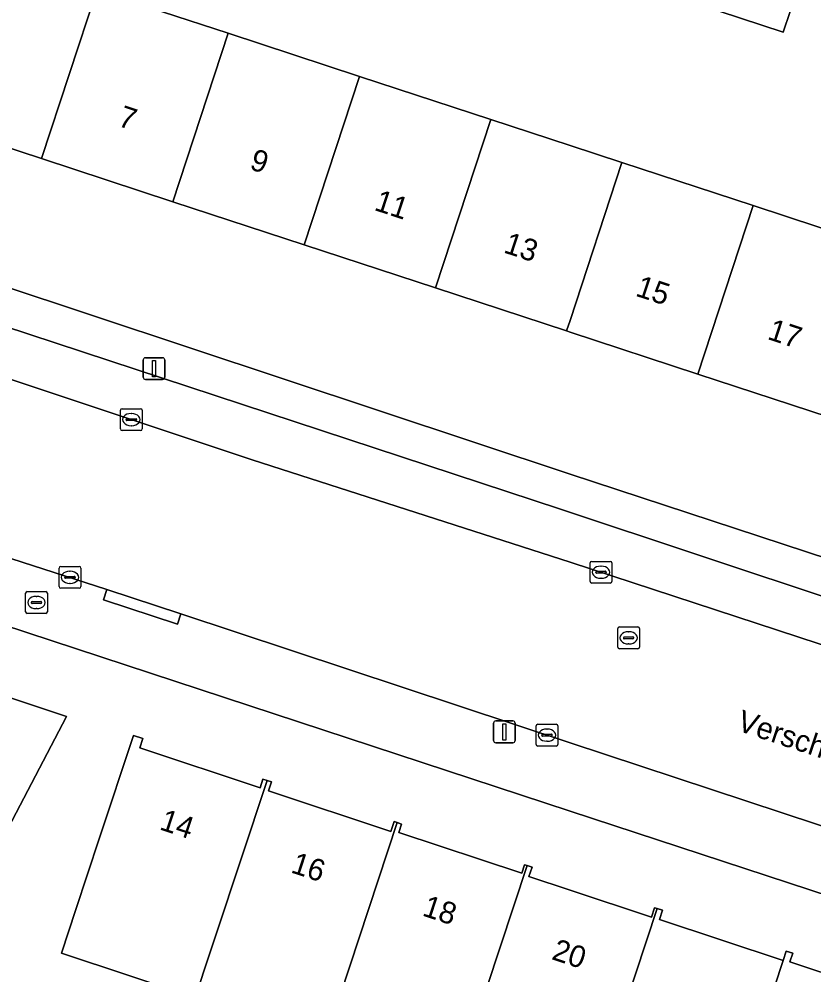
# Model space of a CAD drawing. Extents: x 160554 to 161248, y 385329 to 386506.
# Drawn here: x 160974.7 to 161011.19, y 385862.26 to 385906.17 of the extents above; entities that cross this region are included whole.
import ezdxf

# ---------------------------------------------------------------- set-up
doc = ezdxf.new("R2010")
doc.units = 0
for name, color, linetype in [('IMGEO_Brandkraan', 7, 'Continuous'), ('IMGEO_Erf', 7, 'Continuous'), ('IMGEO_Kolk', 7, 'Continuous'), ('IMGEO_Lichtmast', 7, 'Continuous'), ('IMGEO_Openbare_ruimte_label', 7, 'Continuous'), ('IMGEO_Pand', 7, 'Continuous'), ('IMGEO_Pand_nummerreeks', 7, 'Continuous'), ('IMGEO_Parkeervlak_open', 7, 'Continuous'), ('IMGEO_Rijbaan_lokaal_gesloten', 7, 'Continuous'), ('IMGEO_Rioolput', 7, 'Continuous'), ('IMGEO_Voetpad_open', 7, 'Continuous')]:
    doc.layers.add(name, color=color, linetype=linetype)

msp = doc.modelspace()

# ---------------------------------------------------------------- linework, layer by layer
at = {"layer": 'IMGEO_Brandkraan'}
for p, q in [((160975, 385878.941), (160975, 385879.793)), ((160975.075, 385879.867), (160975.927, 385879.867)), ((160975.488, 385879.647), (160975.513, 385879.647)), ((160976.001, 385879.793), (160976.001, 385878.941)), ((160975.259, 385879.361), (160975.259, 385879.373)), ((160975.697, 385879.324), (160975.299, 385879.324)), ((160975.302, 385879.41), (160975.7, 385879.41)), ((160975.743, 385879.373), (160975.743, 385879.361)), ((160975.927, 385878.867), (160975.075, 385878.867)), ((160975.511, 385879.087), (160975.486, 385879.087))]:
    msp.add_line(p, q, dxfattribs=at)
for points in [[(160975, 385878.941), (160975, 385879.793)], [(160975.075, 385879.867), (160975.927, 385879.867)], [(160976.001, 385879.793), (160976.001, 385878.941)], [(160975.927, 385878.867), (160975.075, 385878.867)]]:
    msp.add_lwpolyline(points, dxfattribs=at)
for centre, radius, start, end in [((160975.077, 385879.791), 0.0765, 91.552, 178.448), ((160975.077, 385879.791), 0.0765, 91.552, 178.448), ((160975.925, 385879.791), 0.0765, 1.552, 88.448), ((160975.925, 385879.791), 0.0765, 1.552, 88.448), ((160975.299, 385879.37), 0.0403, 85.8775, 175.7526), ((160975.296, 385879.36), 0.0366, 178.938, 274.7102), ((160975.7, 385879.367), 0.043, 264.8664, 352.4533), ((160975.704, 385879.372), 0.0386, 1.7309, 96.639), ((160975.077, 385878.943), 0.0765, 181.552, 268.448), ((160975.077, 385878.943), 0.0765, 181.552, 268.448), ((160975.925, 385878.943), 0.0765, 271.552, 358.448), ((160975.925, 385878.943), 0.0765, 271.552, 358.448)]:
    msp.add_arc(centre, radius, start, end, dxfattribs=at)
for centre, major_axis, ratio, start_param, end_param in [((160975.487, 385879.367), (-0.387, 0.002), 0.722429, 4.712389, 7.853982), ((160975.512, 385879.367), (-0.39, 0.002), 0.717154, 1.570796, 4.712389)]:
    msp.add_ellipse(centre, major_axis=major_axis, ratio=ratio, start_param=start_param, end_param=end_param, dxfattribs=at)
at = {"layer": 'IMGEO_Erf'}
for points in [[(160978.278, 385907.499), (160984.304, 385905.52), (160990.33, 385903.54), (160996.357, 385901.561), (161000, 385900.364), (161002.383, 385899.581), (161008.409, 385897.602), (161014.435, 385895.622)], [(161010.423, 385907.481), (161009.787, 385905.569), (161004.887, 385907.201)], [(161023.033, 385862.205), (161000, 385869.784), (160946.704, 385887.32)], [(160951.054, 385882.644), (160956.188, 385880.953), (160961.32, 385879.262), (160966.168, 385877.665), (160971.205, 385876.005), (160976.883, 385874.134), (160974.568, 385869.703), (160972.948, 385866.604), (160970.728, 385867.336), (160970.606, 385867.376), (160970.184, 385866.096), (160970.576, 385865.967), (160969.868, 385863.819), (160967.452, 385864.616), (160964.797, 385865.492), (160965.517, 385867.675), (160966.03, 385867.506), (160966.366, 385868.529)], [(160982.788, 385861.219), (160976.645, 385863.252), (160977.309, 385865.259), (160978.385, 385868.511), (160979.955, 385873.258), (160980.385, 385873.116), (160980.243, 385872.685), (160985.768, 385870.857), (160985.9, 385871.256), (160986.086, 385871.194), (160986.286, 385871.128), (160986.147, 385870.707), (160991.772, 385868.846), (160991.922, 385869.298), (160992.065, 385869.251), (160992.261, 385869.186), (160992.134, 385868.801), (160997.783, 385866.933), (160997.91, 385867.315), (160998.031, 385867.275), (160998.254, 385867.202), (160998.112, 385866.773), (161000, 385866.149), (161003.732, 385864.914), (161003.874, 385865.344), (161004.001, 385865.302), (161004.245, 385865.222), (161004.105, 385864.8), (161009.785, 385862.921), (161009.925, 385863.346), (161010.227, 385863.246), (161010.098, 385862.856), (161015.773, 385860.978)]]:
    msp.add_lwpolyline(points, dxfattribs=at)
msp.add_lwpolyline([(160993.815, 385893.822), (160987.788, 385895.801), (160981.762, 385897.781), (160975.737, 385899.76), (160969.709, 385901.739), (160963.684, 385903.718), (160957.49, 385905.753), (160955.622, 385900.265), (160960.546, 385898.367), (161000, 385885.266), (161028.22, 385875.98), (161030.139, 385881.89), (161023.945, 385883.925), (161017.919, 385885.904), (161011.893, 385887.883), (161005.867, 385889.863), (161000, 385891.79), (160999.841, 385891.842)], close=True, dxfattribs=at)
at = {"layer": 'IMGEO_Kolk'}
for p, q in [((160979.358, 385887.344), (160979.358, 385888.196)), ((160979.433, 385888.27), (160980.285, 385888.27)), ((160979.846, 385888.05), (160979.871, 385888.05)), ((160980.359, 385888.196), (160980.359, 385887.344)), ((160979.617, 385887.764), (160979.617, 385887.776)), ((160980.055, 385887.727), (160979.657, 385887.727)), ((160979.66, 385887.813), (160980.058, 385887.813)), ((160979.869, 385887.49), (160979.844, 385887.49)), ((160980.101, 385887.776), (160980.101, 385887.764)), ((160980.285, 385887.27), (160979.433, 385887.27)), ((160976.537, 385880.098), (160976.537, 385880.95)), ((160976.612, 385881.024), (160977.464, 385881.024)), ((160977.538, 385880.95), (160977.538, 385880.098)), ((161000.921, 385880.331), (161000.921, 385881.183)), ((161000.996, 385881.257), (161001.848, 385881.257)), ((161001.409, 385881.037), (161001.434, 385881.037)), ((161001.922, 385881.183), (161001.922, 385880.331)), ((160976.796, 385880.518), (160976.796, 385880.53)), ((160977.234, 385880.481), (160976.836, 385880.481)), ((160976.839, 385880.567), (160977.237, 385880.567)), ((160977.025, 385880.804), (160977.05, 385880.804)), ((160977.28, 385880.53), (160977.28, 385880.518)), ((161001.18, 385880.751), (161001.18, 385880.763)), ((161001.618, 385880.714), (161001.22, 385880.714)), ((161001.223, 385880.8), (161001.621, 385880.8)), ((161001.432, 385880.477), (161001.407, 385880.477)), ((161001.664, 385880.763), (161001.664, 385880.751)), ((160977.464, 385880.024), (160976.612, 385880.024)), ((160977.048, 385880.244), (160977.023, 385880.244)), ((161001.848, 385880.257), (161000.996, 385880.257)), ((160998.439, 385872.846), (160998.439, 385873.698)), ((160998.514, 385873.772), (160999.366, 385873.772)), ((160998.927, 385873.552), (160998.952, 385873.552)), ((160999.44, 385873.698), (160999.44, 385872.846)), ((160998.698, 385873.266), (160998.698, 385873.278)), ((160999.136, 385873.229), (160998.738, 385873.229)), ((160998.741, 385873.315), (160999.139, 385873.315)), ((160998.95, 385872.992), (160998.925, 385872.992)), ((160999.182, 385873.278), (160999.182, 385873.266)), ((160999.366, 385872.772), (160998.514, 385872.772))]:
    msp.add_line(p, q, dxfattribs=at)
for points in [[(160979.358, 385887.344), (160979.358, 385888.196)], [(160979.433, 385888.27), (160980.285, 385888.27)], [(160980.359, 385888.196), (160980.359, 385887.344)], [(160980.285, 385887.27), (160979.433, 385887.27)], [(160976.537, 385880.098), (160976.537, 385880.95)], [(160976.612, 385881.024), (160977.464, 385881.024)], [(160977.538, 385880.95), (160977.538, 385880.098)], [(161000.921, 385880.331), (161000.921, 385881.183)], [(161000.996, 385881.257), (161001.848, 385881.257)], [(161001.922, 385881.183), (161001.922, 385880.331)], [(160977.464, 385880.024), (160976.612, 385880.024)], [(161001.848, 385880.257), (161000.996, 385880.257)], [(160998.439, 385872.846), (160998.439, 385873.698)], [(160998.514, 385873.772), (160999.366, 385873.772)], [(160999.44, 385873.698), (160999.44, 385872.846)], [(160999.366, 385872.772), (160998.514, 385872.772)]]:
    msp.add_lwpolyline(points, dxfattribs=at)
for centre, radius, start, end in [((160979.435, 385888.194), 0.0765, 91.552, 178.448), ((160979.435, 385888.194), 0.0765, 91.552, 178.448), ((160980.283, 385888.194), 0.0765, 1.552, 88.448), ((160980.283, 385888.194), 0.0765, 1.552, 88.448), ((160979.657, 385887.773), 0.0403, 85.8775, 175.7526), ((160979.654, 385887.763), 0.0366, 178.938, 274.7102), ((160980.058, 385887.77), 0.043, 264.8664, 352.4533), ((160980.062, 385887.775), 0.0386, 1.7309, 96.639), ((160979.435, 385887.346), 0.0765, 181.552, 268.448), ((160979.435, 385887.346), 0.0765, 181.552, 268.448), ((160980.283, 385887.346), 0.0765, 271.552, 358.448), ((160980.283, 385887.346), 0.0765, 271.552, 358.448), ((160976.614, 385880.948), 0.0765, 91.552, 178.448), ((160976.614, 385880.948), 0.0765, 91.552, 178.448), ((160977.462, 385880.948), 0.0765, 1.552, 88.448), ((160977.462, 385880.948), 0.0765, 1.552, 88.448), ((161000.998, 385881.181), 0.0765, 91.552, 178.448), ((161000.998, 385881.181), 0.0765, 91.552, 178.448), ((161001.846, 385881.181), 0.0765, 1.552, 88.448), ((161001.846, 385881.181), 0.0765, 1.552, 88.448), ((160976.836, 385880.527), 0.0403, 85.8775, 175.7526), ((160976.833, 385880.517), 0.0366, 178.938, 274.7102), ((160977.237, 385880.524), 0.043, 264.8664, 352.4533), ((160977.241, 385880.529), 0.0386, 1.7309, 96.639), ((161001.22, 385880.76), 0.0403, 85.8775, 175.7526), ((161001.217, 385880.75), 0.0366, 178.938, 274.7102), ((161001.621, 385880.757), 0.043, 264.8664, 352.4533), ((161001.625, 385880.762), 0.0386, 1.7309, 96.639), ((160976.614, 385880.1), 0.0765, 181.552, 268.448), ((160976.614, 385880.1), 0.0765, 181.552, 268.448), ((160977.462, 385880.1), 0.0765, 271.552, 358.448), ((160977.462, 385880.1), 0.0765, 271.552, 358.448), ((161000.998, 385880.333), 0.0765, 181.552, 268.448), ((161000.998, 385880.333), 0.0765, 181.552, 268.448), ((161001.846, 385880.333), 0.0765, 271.552, 358.448), ((161001.846, 385880.333), 0.0765, 271.552, 358.448), ((160998.516, 385873.696), 0.0765, 91.552, 178.448), ((160998.516, 385873.696), 0.0765, 91.552, 178.448), ((160999.364, 385873.696), 0.0765, 1.552, 88.448), ((160999.364, 385873.696), 0.0765, 1.552, 88.448), ((160998.738, 385873.275), 0.0403, 85.8775, 175.7526), ((160998.735, 385873.265), 0.0366, 178.938, 274.7102), ((160999.139, 385873.272), 0.043, 264.8664, 352.4533), ((160999.143, 385873.277), 0.0386, 1.7309, 96.639), ((160998.516, 385872.848), 0.0765, 181.552, 268.448), ((160998.516, 385872.848), 0.0765, 181.552, 268.448), ((160999.364, 385872.848), 0.0765, 271.552, 358.448), ((160999.364, 385872.848), 0.0765, 271.552, 358.448)]:
    msp.add_arc(centre, radius, start, end, dxfattribs=at)
for centre, major_axis, ratio, start_param, end_param in [((160979.845, 385887.77), (-0.387, 0.002), 0.722429, 4.712389, 7.853982), ((160979.87, 385887.77), (-0.39, 0.002), 0.717154, 1.570796, 4.712389), ((161001.408, 385880.757), (-0.387, 0.002), 0.722429, 4.712389, 7.853982), ((161001.433, 385880.757), (-0.39, 0.002), 0.717154, 1.570796, 4.712389), ((160977.024, 385880.524), (-0.387, 0.002), 0.722429, 4.712389, 7.853982), ((160977.049, 385880.524), (-0.39, 0.002), 0.717154, 1.570796, 4.712389), ((160998.926, 385873.272), (-0.387, 0.002), 0.722429, 4.712389, 7.853982), ((160998.951, 385873.272), (-0.39, 0.002), 0.717154, 1.570796, 4.712389)]:
    msp.add_ellipse(centre, major_axis=major_axis, ratio=ratio, start_param=start_param, end_param=end_param, dxfattribs=at)
at = {"layer": 'IMGEO_Lichtmast'}
for p, q in [((160980.502, 385890.614), (160981.292, 385890.614)), ((160981.292, 385890.614), (160980.502, 385890.614)), ((160980.402, 385889.714), (160980.402, 385890.514)), ((160980.402, 385890.514), (160980.402, 385889.714)), ((160981.392, 385890.514), (160981.392, 385889.714)), ((160981.392, 385889.714), (160981.392, 385890.514)), ((160981.292, 385889.614), (160980.502, 385889.614)), ((160980.502, 385889.614), (160981.292, 385889.614)), ((160996.587, 385873.922), (160997.377, 385873.922)), ((160997.377, 385873.922), (160996.587, 385873.922)), ((160996.487, 385873.022), (160996.487, 385873.822)), ((160996.487, 385873.822), (160996.487, 385873.022)), ((160997.477, 385873.822), (160997.477, 385873.022)), ((160997.477, 385873.022), (160997.477, 385873.822)), ((160997.377, 385872.922), (160996.587, 385872.922)), ((160996.587, 385872.922), (160997.377, 385872.922))]:
    msp.add_line(p, q, dxfattribs=at)
for points in [[(160980.822, 385890.489), (160980.972, 385890.489), (160980.972, 385889.739), (160980.822, 385889.739), (160980.822, 385890.489)], [(160996.907, 385873.797), (160997.057, 385873.797), (160997.057, 385873.047), (160996.907, 385873.047), (160996.907, 385873.797)]]:
    msp.add_lwpolyline(points, dxfattribs=at)
for centre, start, end in [((160980.502, 385890.514), 90, 180), ((160980.502, 385890.514), 90, 180), ((160981.292, 385890.514), 0, 90), ((160981.292, 385890.514), 360, 90), ((160980.502, 385889.714), 180, 270), ((160980.502, 385889.714), 180, 270), ((160981.292, 385889.714), 270, 0), ((160981.292, 385889.714), 270, 0), ((160996.587, 385873.822), 90, 180), ((160996.587, 385873.822), 90, 180), ((160997.377, 385873.822), 0, 90), ((160997.377, 385873.822), 360, 90), ((160996.587, 385873.022), 180, 270), ((160996.587, 385873.022), 180, 270), ((160997.377, 385873.022), 270, 0), ((160997.377, 385873.022), 270, 0)]:
    msp.add_arc(centre, 0.1, start, end, dxfattribs=at)
at = {"layer": 'IMGEO_Pand'}
for points in [[(161006.831, 385909.565), (161005.777, 385909.911), (161004.887, 385907.201), (161009.787, 385905.569), (161010.423, 385907.481), (161010.67, 385908.224), (161010.48, 385908.286), (161010.498, 385908.363)], [(160969.709, 385901.739), (160975.737, 385899.76), (160978.278, 385907.499), (160972.252, 385909.478)], [(160984.304, 385905.52), (160978.278, 385907.499), (160975.737, 385899.76), (160981.762, 385897.781)], [(160990.33, 385903.54), (160984.304, 385905.52), (160981.762, 385897.781), (160987.788, 385895.801)], [(160996.357, 385901.561), (160990.33, 385903.54), (160987.788, 385895.801), (160993.815, 385893.822)], [(161000, 385892.326), (161002.383, 385899.581), (161000, 385900.364), (160996.357, 385901.561), (160993.815, 385893.822), (160999.841, 385891.842)], [(160999.841, 385891.842), (161000, 385891.79), (161005.867, 385889.863), (161008.409, 385897.602), (161002.383, 385899.581), (161000, 385892.326)], [(161005.867, 385889.863), (161011.893, 385887.883), (161014.435, 385895.622), (161008.409, 385897.602)], [(160974.568, 385869.703), (160976.883, 385874.134), (160971.205, 385876.005), (160967.452, 385864.616), (160969.868, 385863.819), (160970.576, 385865.967), (160970.184, 385866.096), (160970.606, 385867.376), (160970.728, 385867.336), (160972.948, 385866.604)], [(160986.086, 385871.194), (160985.9, 385871.256), (160985.768, 385870.857), (160980.243, 385872.685), (160980.385, 385873.116), (160979.955, 385873.258), (160978.385, 385868.511), (160977.309, 385865.259), (160976.645, 385863.252), (160982.788, 385861.219), (160983.46, 385863.252), (160983.719, 385864.035)], [(160992.065, 385869.251), (160991.922, 385869.298), (160991.772, 385868.846), (160986.147, 385870.707), (160986.286, 385871.128), (160986.086, 385871.194), (160983.719, 385864.035), (160983.46, 385863.252), (160982.788, 385861.219), (160988.756, 385859.245), (160989.438, 385861.308)], [(160998.031, 385867.275), (160997.91, 385867.315), (160997.783, 385866.933), (160992.134, 385868.801), (160992.261, 385869.186), (160992.065, 385869.251), (160989.438, 385861.308), (160988.756, 385859.245), (160988.231, 385857.658), (160991.219, 385856.669), (160992.573, 385860.762), (160995.552, 385859.777)], [(161004.001, 385865.302), (161003.874, 385865.344), (161003.732, 385864.914), (161000, 385866.149), (160998.112, 385866.773), (160998.254, 385867.202), (160998.031, 385867.275), (160995.552, 385859.777), (160995.394, 385859.299), (160995.644, 385859.216), (160995.799, 385859.685), (161000, 385858.296), (161001.518, 385857.793)], [(161009.785, 385862.921), (161004.105, 385864.8), (161004.245, 385865.222), (161004.001, 385865.302), (161001.518, 385857.793), (161001.371, 385857.348), (161001.647, 385857.256), (161001.799, 385857.714), (161007.464, 385855.84)], [(161007.464, 385855.84), (161007.305, 385855.357), (161007.6, 385855.26), (161007.761, 385855.749), (161013.444, 385853.869), (161015.773, 385860.978), (161010.098, 385862.856), (161010.227, 385863.246), (161009.925, 385863.346), (161009.785, 385862.921)]]:
    msp.add_lwpolyline(points, close=True, dxfattribs=at)
at = {"layer": 'IMGEO_Parkeervlak_open'}
for points in [[(160982.131, 385878.84), (160981.977, 385878.365), (160978.574, 385879.491), (160978.728, 385879.965), (160953.45, 385888.133), (160947.921, 385889.946), (160947.588, 385888.951), (160938.858, 385891.874), (160939.22, 385892.854), (160934.897, 385894.252), (160930.569, 385895.723), (160922.596, 385898.363), (160922.03, 385898.546), (160916.626, 385900.393), (160914.435, 385897.475)], [(160915.236, 385897.491), (160917.76, 385896.647), (160938.382, 385889.832), (160942.621, 385888.413), (160946.661, 385887.12), (160946.704, 385887.32), (161000, 385869.784), (161023.033, 385862.205), (161024.084, 385861.859), (161040.877, 385856.333), (161043.615, 385856.403)], [(161025.292, 385875.092), (160999.56, 385883.66), (160961.739, 385896.102)], [(160961.001, 385894.062), (160985.406, 385885.917), (161000, 385881.221), (161027.626, 385872.155)], [(161040.719, 385859.452), (161040.422, 385859.563), (161037.274, 385860.603), (161000, 385872.922), (160982.131, 385878.84)]]:
    msp.add_lwpolyline(points, dxfattribs=at)
at = {"layer": 'IMGEO_Rijbaan_lokaal_gesloten'}
for points in [[(160927.042, 385901.764), (160923.954, 385902.802), (160922.03, 385898.546), (160922.596, 385898.363), (160930.569, 385895.723), (160934.897, 385894.252), (160939.22, 385892.854), (160947.921, 385889.946), (160953.45, 385888.133), (160978.728, 385879.965), (160982.131, 385878.84), (161000, 385872.922), (161037.274, 385860.603), (161040.422, 385859.563), (161040.719, 385859.452)], [(161000, 385881.221), (160985.406, 385885.917), (160961.001, 385894.062)], [(161050.071, 385864.79), (161039.929, 385868.118), (161032.301, 385870.622), (161028.719, 385871.797), (161027.626, 385872.155), (161000, 385881.221)]]:
    msp.add_lwpolyline(points, dxfattribs=at)
at = {"layer": 'IMGEO_Rioolput'}
for p, q in [((161002.264, 385878.242), (161003.116, 385878.242)), ((161002.189, 385877.316), (161002.189, 385878.168)), ((161002.677, 385878.022), (161002.702, 385878.022)), ((161003.19, 385878.168), (161003.19, 385877.316)), ((161002.448, 385877.736), (161002.448, 385877.748)), ((161002.886, 385877.699), (161002.488, 385877.699)), ((161002.491, 385877.785), (161002.889, 385877.785)), ((161002.7, 385877.462), (161002.675, 385877.462)), ((161002.932, 385877.748), (161002.932, 385877.736)), ((161003.116, 385877.242), (161002.264, 385877.242))]:
    msp.add_line(p, q, dxfattribs=at)
for points in [[(161002.264, 385878.242), (161003.116, 385878.242)], [(161002.189, 385877.316), (161002.189, 385878.168)], [(161003.19, 385878.168), (161003.19, 385877.316)], [(161003.116, 385877.242), (161002.264, 385877.242)]]:
    msp.add_lwpolyline(points, dxfattribs=at)
for centre, radius, start, end in [((161002.266, 385878.166), 0.0765, 91.552, 178.448), ((161002.266, 385878.166), 0.0765, 91.552, 178.448), ((161003.114, 385878.166), 0.0765, 1.552, 88.448), ((161003.114, 385878.166), 0.0765, 1.552, 88.448), ((161002.488, 385877.745), 0.0403, 85.8775, 175.7526), ((161002.485, 385877.735), 0.0366, 178.938, 274.7102), ((161002.889, 385877.742), 0.043, 264.8664, 352.4533), ((161002.893, 385877.747), 0.0386, 1.7309, 96.639), ((161002.266, 385877.318), 0.0765, 181.552, 268.448), ((161002.266, 385877.318), 0.0765, 181.552, 268.448), ((161003.114, 385877.318), 0.0765, 271.552, 358.448), ((161003.114, 385877.318), 0.0765, 271.552, 358.448)]:
    msp.add_arc(centre, radius, start, end, dxfattribs=at)
for centre, major_axis, ratio, start_param, end_param in [((161002.676, 385877.742), (-0.387, 0.002), 0.722429, 4.712389, 7.853982), ((161002.701, 385877.742), (-0.39, 0.002), 0.717154, 1.570796, 4.712389)]:
    msp.add_ellipse(centre, major_axis=major_axis, ratio=ratio, start_param=start_param, end_param=end_param, dxfattribs=at)
at = {"layer": 'IMGEO_Voetpad_open'}
for points in [[(160955.009, 385898.6), (160961.739, 385896.102), (160999.56, 385883.66), (161025.292, 385875.092)], [(161051.006, 385867.64), (161029.325, 385874.756), (161029.576, 385875.534), (161028.22, 385875.98), (161000, 385885.266), (160960.546, 385898.367)]]:
    msp.add_lwpolyline(points, dxfattribs=at)
msp.add_lwpolyline([(160982.131, 385878.84), (160978.728, 385879.965), (160978.574, 385879.491), (160981.977, 385878.365)], close=True, dxfattribs=at)

# ---------------------------------------------------------------- texts
at = {"layer": 'IMGEO_Openbare_ruimte_label'}
msp.add_text('Verschaffeltstraat', height=1, rotation=341.7099, dxfattribs=at).set_placement((161007.61, 385873.501))
at = {"layer": 'IMGEO_Pand_nummerreeks'}
for s, rotation, p in [('7', 341.8165, (160979.191, 385901.278)), ('9', 341.8165, (160985.241, 385899.291)), ('11', 341.8165, (160990.963, 385897.411)), ('13', 341.8165, (160996.904, 385895.46)), ('15', 341.8158, (161002.959, 385893.471)), ('17', 341.8158, (161009.018, 385891.481)), ('14', 341.8372, (160981.106, 385868.951)), ('16', 341.8372, (160987.137, 385866.973)), ('18', 341.8372, (160993.17, 385864.994)), ('20', 341.694, (160999.111, 385862.988))]:
    msp.add_text(s, height=1, rotation=rotation, dxfattribs=at).set_placement(p)

doc.saveas('drawing.dxf')
